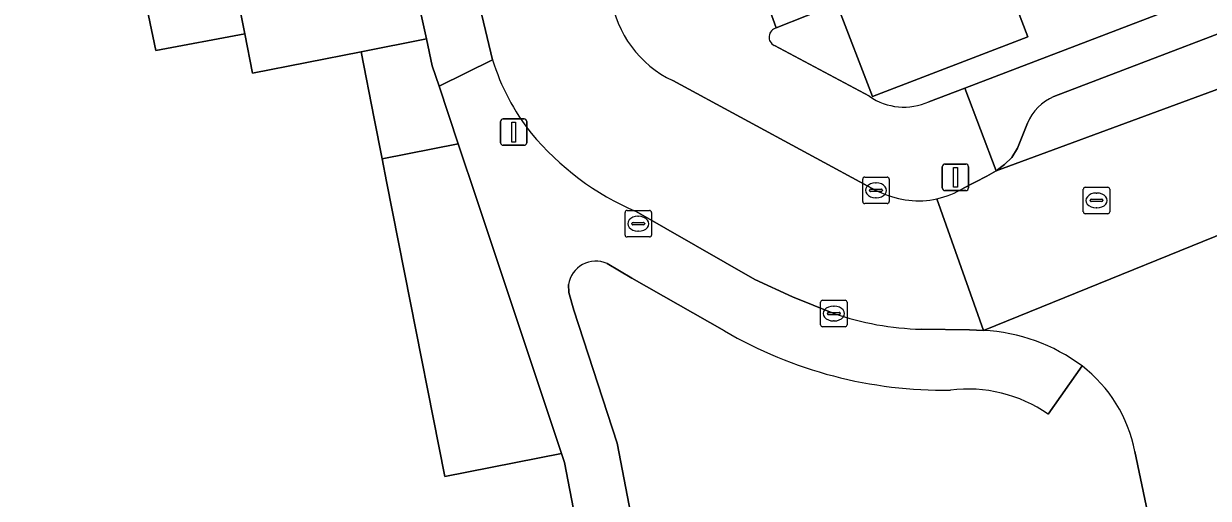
# Model space of a CAD drawing. Extents: x 159262 to 160143, y 383399 to 384319.
# Drawn here: x 159361.44 to 159406.24, y 383710.5 to 383728.43 of the extents above; entities that cross this region are included whole.
import ezdxf

# ---------------------------------------------------------------- set-up
doc = ezdxf.new("R2010")
doc.units = 0
for name, color, linetype in [('IMGEO_Erf', 7, 'Continuous'), ('IMGEO_Groenvoorziening', 7, 'Continuous'), ('IMGEO_Kolk', 7, 'Continuous'), ('IMGEO_Lichtmast', 7, 'Continuous'), ('IMGEO_Pand', 7, 'Continuous'), ('IMGEO_Parkeervlak_open', 7, 'Continuous'), ('IMGEO_Rijbaan_lokaal_open', 7, 'Continuous'), ('IMGEO_Rioolput', 7, 'Continuous'), ('IMGEO_Voetpad_open', 7, 'Continuous')]:
    doc.layers.add(name, color=color, linetype=linetype)

msp = doc.modelspace()

# ---------------------------------------------------------------- linework, layer by layer
at = {"layer": 'IMGEO_Erf'}
for points in [[(159351.446, 383675.234), (159386.849, 383686.19), (159381.893, 383711.852), (159381.778, 383712.195), (159377.368, 383711.323), (159375.842, 383719.035), (159375.163, 383722.468), (159374.993, 383723.328), (159374.691, 383724.853), (159374.193, 383727.372), (159370.092, 383726.561), (159369.797, 383728.052), (159366.431, 383727.422), (159365.715, 383730.856), (159368.719, 383731.446), (159365.154, 383750), (159362.754, 383762.488)], [(159406.26, 383754.07), (159402.913, 383752.769), (159403.795, 383750.447), (159399.944, 383748.986), (159395.928, 383747.461), (159395.071, 383749.719), (159391.588, 383748.365), (159392.669, 383745.544), (159393.75, 383742.722), (159394.832, 383739.901), (159395.913, 383737.08), (159396.994, 383734.258), (159398.075, 383731.437), (159399.417, 383727.934), (159393.534, 383725.68), (159392.192, 383729.183), (159389.893, 383728.272)], [(159395.668, 383725.482), (159397.024, 383726), (159410.124, 383731.006), (159460.07, 383750), (159471.013, 383754.202)], [(159389.825, 383727.605), (159393.419, 383725.689)]]:
    msp.add_lwpolyline(points, dxfattribs=at)
for centre, radius, start, end in [((159389.984, 383727.926), 0.358, 104.7629, 243.5948), ((159394.728, 383727.585), 2.304, 235.3862, 294.0963)]:
    msp.add_arc(centre, radius, start, end, dxfattribs=at)
at = {"layer": 'IMGEO_Groenvoorziening'}
for points in [[(159369.491, 383768.488), (159368.305, 383769.288), (159362.851, 383772.897), (159361.511, 383770.836), (159362.132, 383767.578), (159362.599, 383765.517), (159364.014, 383765.794), (159364.565, 383762.838), (159363.152, 383762.562), (159362.754, 383762.488), (159365.154, 383750), (159368.719, 383731.446), (159369.111, 383731.523), (159369.797, 383728.052), (159370.092, 383726.561), (159374.193, 383727.372), (159376.664, 383727.861), (159375.895, 383731.337), (159372.341, 383750), (159369.458, 383765.136)], [(159387.935, 383716.828), (159384.435, 383718.82), (159383.497, 383719.37)], [(159382.038, 383718.58), (159382.057, 383718.278), (159382.241, 383717.612), (159383.886, 383712.586), (159385.411, 383704.67), (159385.56, 383704.687), (159404.265, 383708.427), (159403.454, 383712.276)], [(159401.462, 383715.501), (159400.177, 383713.687)]]:
    msp.add_lwpolyline(points, dxfattribs=at)
for points in [[(159374.691, 383724.853), (159374.993, 383723.328), (159377.872, 383723.897), (159377.147, 383726.069), (159376.89, 383726.839), (159376.664, 383727.861), (159374.193, 383727.372)], [(159374.993, 383723.328), (159375.163, 383722.468), (159375.842, 383719.035), (159377.368, 383711.323), (159381.778, 383712.195), (159378.588, 383721.752), (159377.872, 383723.897)]]:
    msp.add_lwpolyline(points, close=True, dxfattribs=at)
for centre, radius, start, end in [((159383.068, 383718.42), 1.042, 65.677, 171.1911), ((159396.231, 383731.064), 16.477, 239.7681, 270.8958), ((159398.258, 383711.294), 5.288, 10.6986, 52.7066), ((159397.144, 383709.278), 5.351, 55.4782, 97.0349)]:
    msp.add_arc(centre, radius, start, end, dxfattribs=at)
at = {"layer": 'IMGEO_Kolk'}
for p, q in [((159393.168, 383721.711), (159393.168, 383722.563)), ((159393.243, 383722.637), (159394.095, 383722.637)), ((159393.656, 383722.417), (159393.681, 383722.417)), ((159394.169, 383722.563), (159394.169, 383721.711)), ((159393.427, 383722.131), (159393.427, 383722.143)), ((159393.865, 383722.094), (159393.467, 383722.094)), ((159393.47, 383722.18), (159393.868, 383722.18)), ((159393.679, 383721.857), (159393.654, 383721.857)), ((159393.911, 383722.143), (159393.911, 383722.131)), ((159394.095, 383721.637), (159393.243, 383721.637)), ((159391.576, 383717.056), (159391.576, 383717.908)), ((159391.651, 383717.982), (159392.503, 383717.982)), ((159392.064, 383717.762), (159392.089, 383717.762)), ((159392.577, 383717.908), (159392.577, 383717.056)), ((159391.835, 383717.476), (159391.835, 383717.488)), ((159392.273, 383717.439), (159391.875, 383717.439)), ((159391.878, 383717.525), (159392.276, 383717.525)), ((159392.319, 383717.488), (159392.319, 383717.476)), ((159392.503, 383716.982), (159391.651, 383716.982)), ((159392.087, 383717.202), (159392.062, 383717.202))]:
    msp.add_line(p, q, dxfattribs=at)
for points in [[(159393.168, 383721.711), (159393.168, 383722.563)], [(159393.243, 383722.637), (159394.095, 383722.637)], [(159394.169, 383722.563), (159394.169, 383721.711)], [(159394.095, 383721.637), (159393.243, 383721.637)], [(159391.576, 383717.056), (159391.576, 383717.908)], [(159391.651, 383717.982), (159392.503, 383717.982)], [(159392.577, 383717.908), (159392.577, 383717.056)], [(159392.503, 383716.982), (159391.651, 383716.982)]]:
    msp.add_lwpolyline(points, dxfattribs=at)
for centre, radius, start, end in [((159393.245, 383722.561), 0.0765, 91.552, 178.448), ((159393.245, 383722.561), 0.0765, 91.552, 178.448), ((159394.093, 383722.561), 0.0765, 1.552, 88.448), ((159394.093, 383722.561), 0.0765, 1.552, 88.448), ((159393.467, 383722.14), 0.0403, 85.8775, 175.7526), ((159393.464, 383722.13), 0.0366, 178.938, 274.7102), ((159393.868, 383722.137), 0.043, 264.8664, 352.4533), ((159393.872, 383722.142), 0.0386, 1.7309, 96.639), ((159393.245, 383721.713), 0.0765, 181.552, 268.448), ((159393.245, 383721.713), 0.0765, 181.552, 268.448), ((159394.093, 383721.713), 0.0765, 271.552, 358.448), ((159394.093, 383721.713), 0.0765, 271.552, 358.448), ((159391.653, 383717.906), 0.0765, 91.552, 178.448), ((159391.653, 383717.906), 0.0765, 91.552, 178.448), ((159392.501, 383717.906), 0.0765, 1.552, 88.448), ((159392.501, 383717.906), 0.0765, 1.552, 88.448), ((159391.875, 383717.485), 0.0403, 85.8775, 175.7526), ((159391.872, 383717.475), 0.0366, 178.938, 274.7102), ((159392.276, 383717.482), 0.043, 264.8664, 352.4533), ((159392.28, 383717.487), 0.0386, 1.7309, 96.639), ((159391.653, 383717.058), 0.0765, 181.552, 268.448), ((159391.653, 383717.058), 0.0765, 181.552, 268.448), ((159392.501, 383717.058), 0.0765, 271.552, 358.448), ((159392.501, 383717.058), 0.0765, 271.552, 358.448)]:
    msp.add_arc(centre, radius, start, end, dxfattribs=at)
for centre, major_axis, ratio, start_param, end_param in [((159393.655, 383722.137), (-0.387, 0.002), 0.722429, 4.712389, 7.853982), ((159393.68, 383722.137), (-0.39, 0.002), 0.717154, 1.570796, 4.712389), ((159392.063, 383717.482), (-0.387, 0.002), 0.722429, 4.712389, 7.853982), ((159392.088, 383717.482), (-0.39, 0.002), 0.717154, 1.570796, 4.712389)]:
    msp.add_ellipse(centre, major_axis=major_axis, ratio=ratio, start_param=start_param, end_param=end_param, dxfattribs=at)
at = {"layer": 'IMGEO_Lichtmast'}
for p, q in [((159379.472, 383723.937), (159379.472, 383724.737)), ((159379.472, 383724.737), (159379.472, 383723.937)), ((159379.572, 383724.837), (159380.362, 383724.837)), ((159380.362, 383724.837), (159379.572, 383724.837)), ((159380.462, 383724.737), (159380.462, 383723.937)), ((159380.462, 383723.937), (159380.462, 383724.737)), ((159380.362, 383723.837), (159379.572, 383723.837)), ((159379.572, 383723.837), (159380.362, 383723.837)), ((159396.278, 383723.127), (159397.068, 383723.127)), ((159397.068, 383723.127), (159396.278, 383723.127)), ((159396.178, 383722.227), (159396.178, 383723.027)), ((159396.178, 383723.027), (159396.178, 383722.227)), ((159397.168, 383723.027), (159397.168, 383722.227)), ((159397.168, 383722.227), (159397.168, 383723.027)), ((159397.068, 383722.127), (159396.278, 383722.127)), ((159396.278, 383722.127), (159397.068, 383722.127))]:
    msp.add_line(p, q, dxfattribs=at)
for points in [[(159379.892, 383724.712), (159380.042, 383724.712), (159380.042, 383723.962), (159379.892, 383723.962), (159379.892, 383724.712)], [(159396.598, 383723.002), (159396.748, 383723.002), (159396.748, 383722.252), (159396.598, 383722.252), (159396.598, 383723.002)]]:
    msp.add_lwpolyline(points, dxfattribs=at)
for centre, start, end in [((159379.572, 383724.737), 90, 180), ((159379.572, 383724.737), 90, 180), ((159380.362, 383724.737), 0, 90), ((159380.362, 383724.737), 360, 90), ((159379.572, 383723.937), 180, 270), ((159379.572, 383723.937), 180, 270), ((159380.362, 383723.937), 270, 0), ((159380.362, 383723.937), 270, 0), ((159396.278, 383723.027), 90, 180), ((159396.278, 383723.027), 90, 180), ((159397.068, 383723.027), 0, 90), ((159397.068, 383723.027), 360, 90), ((159396.278, 383722.227), 180, 270), ((159396.278, 383722.227), 180, 270), ((159397.068, 383722.227), 270, 0), ((159397.068, 383722.227), 270, 0)]:
    msp.add_arc(centre, 0.1, start, end, dxfattribs=at)
at = {"layer": 'IMGEO_Pand'}
for points in [[(159368.719, 383731.446), (159365.715, 383730.856), (159366.431, 383727.422), (159369.797, 383728.052), (159369.111, 383731.523)], [(159398.075, 383731.437), (159392.192, 383729.183), (159393.534, 383725.68), (159399.417, 383727.934)]]:
    msp.add_lwpolyline(points, close=True, dxfattribs=at)
at = {"layer": 'IMGEO_Parkeervlak_open'}
for points in [[(159399.395, 383724.672), (159399.019, 383723.733), (159398.805, 383723.383), (159398.531, 383723.111), (159398.217, 383722.877), (159411.345, 383727.703), (159442.504, 383739.494), (159455.22, 383744.304), (159467.247, 383749.189), (159469.341, 383750), (159470.356, 383750.393), (159471.199, 383750.751), (159470.54, 383750.931), (159469.353, 383751.428)], [(159468.387, 383751.443), (159464.616, 383750), (159454.522, 383746.137), (159410.572, 383729.568), (159400.396, 383725.675)]]:
    msp.add_lwpolyline(points, dxfattribs=at)
msp.add_arc((159401.122, 383723.95), 1.872, 112.8115, 157.3029, dxfattribs=at)
at = {"layer": 'IMGEO_Rijbaan_lokaal_open'}
for points in [[(159371.76, 383765.311), (159371.919, 383764.35), (159372.557, 383760.833), (159374.636, 383750), (159375.788, 383743.999), (159377.881, 383732.974), (159378.274, 383730.973), (159378.426, 383730.192), (159379.171, 383727.071)], [(159455.728, 383739.168), (159470.6, 383745.091), (159473.29, 383746.085), (159471.773, 383750), (159471.442, 383750.854), (159471.199, 383750.751), (159470.356, 383750.393), (159469.341, 383750), (159467.247, 383749.189), (159455.22, 383744.304), (159442.504, 383739.494), (159411.345, 383727.703), (159398.217, 383722.877), (159397.865, 383722.666), (159396.984, 383722.218)], [(159395.971, 383721.817), (159397.735, 383716.845), (159409.981, 383721.799), (159412.048, 383722.605), (159455.728, 383739.168)], [(159393.884, 383722.043), (159393.665, 383722.136), (159385.984, 383726.28)], [(159395.381, 383716.89), (159397.207, 383716.867), (159397.735, 383716.845), (159395.971, 383721.817)], [(159409.981, 383721.799), (159397.735, 383716.845)], [(159384.601, 383721.337), (159389.088, 383718.774), (159390.515, 383718.108), (159392.073, 383717.483)], [(159403.454, 383712.276), (159404.265, 383708.427), (159405.278, 383703.443), (159402.35, 383702.849), (159389.648, 383700.331), (159386.538, 383699.694), (159387.647, 383693.997), (159390.753, 383694.583), (159403.928, 383697.198), (159404.986, 383692.213), (159405.496, 383689.81), (159406.228, 383686.383), (159413.36, 383653.433), (159413.503, 383652.729), (159414.005, 383650.384), (159414.554, 383648.128)]]:
    msp.add_lwpolyline(points, dxfattribs=at)
for centre, radius, start, end in [((159387.772, 383730.042), 4.166, 188.3376, 244.5733), ((159387.178, 383729.501), 8.368, 196.8844, 218.44), ((159388.737, 383731.042), 10.55, 219.7288, 246.915), ((159395.263, 383725.086), 3.345, 282.2227, 300.97), ((159395.267, 383725.066), 3.325, 245.4156, 282.2236), ((159395.671, 383728.031), 11.144, 251.1647, 268.5092), ((159397.38, 383710.02), 6.834, 53.3212, 87.019), ((159398.258, 383711.294), 5.288, 10.6986, 52.7066)]:
    msp.add_arc(centre, radius, start, end, dxfattribs=at)
at = {"layer": 'IMGEO_Rioolput'}
for p, q in [((159401.586, 383722.255), (159402.438, 383722.255)), ((159401.511, 383721.329), (159401.511, 383722.181)), ((159401.813, 383721.798), (159402.211, 383721.798)), ((159401.999, 383722.035), (159402.024, 383722.035)), ((159402.512, 383722.181), (159402.512, 383721.329)), ((159384.254, 383721.375), (159385.106, 383721.375)), ((159401.77, 383721.749), (159401.77, 383721.761)), ((159402.208, 383721.712), (159401.81, 383721.712)), ((159402.022, 383721.475), (159401.997, 383721.475)), ((159402.254, 383721.761), (159402.254, 383721.749)), ((159384.179, 383720.449), (159384.179, 383721.301)), ((159384.438, 383720.869), (159384.438, 383720.881)), ((159384.481, 383720.918), (159384.879, 383720.918)), ((159384.667, 383721.155), (159384.692, 383721.155)), ((159384.922, 383720.881), (159384.922, 383720.869)), ((159385.18, 383721.301), (159385.18, 383720.449)), ((159402.438, 383721.255), (159401.586, 383721.255)), ((159384.876, 383720.832), (159384.478, 383720.832)), ((159384.69, 383720.595), (159384.665, 383720.595)), ((159385.106, 383720.375), (159384.254, 383720.375))]:
    msp.add_line(p, q, dxfattribs=at)
for points in [[(159401.586, 383722.255), (159402.438, 383722.255)], [(159401.511, 383721.329), (159401.511, 383722.181)], [(159402.512, 383722.181), (159402.512, 383721.329)], [(159384.254, 383721.375), (159385.106, 383721.375)], [(159384.179, 383720.449), (159384.179, 383721.301)], [(159385.18, 383721.301), (159385.18, 383720.449)], [(159402.438, 383721.255), (159401.586, 383721.255)], [(159385.106, 383720.375), (159384.254, 383720.375)]]:
    msp.add_lwpolyline(points, dxfattribs=at)
for centre, radius, start, end in [((159401.588, 383722.179), 0.0765, 91.552, 178.448), ((159401.588, 383722.179), 0.0765, 91.552, 178.448), ((159402.436, 383722.179), 0.0765, 1.552, 88.448), ((159402.436, 383722.179), 0.0765, 1.552, 88.448), ((159401.81, 383721.758), 0.0403, 85.8775, 175.7526), ((159402.215, 383721.76), 0.0386, 1.7309, 96.639), ((159384.256, 383721.299), 0.0765, 91.552, 178.448), ((159384.256, 383721.299), 0.0765, 91.552, 178.448), ((159385.104, 383721.299), 0.0765, 1.552, 88.448), ((159385.104, 383721.299), 0.0765, 1.552, 88.448), ((159401.588, 383721.331), 0.0765, 181.552, 268.448), ((159401.588, 383721.331), 0.0765, 181.552, 268.448), ((159401.807, 383721.748), 0.0366, 178.938, 274.7102), ((159402.211, 383721.755), 0.043, 264.8664, 352.4533), ((159402.436, 383721.331), 0.0765, 271.552, 358.448), ((159402.436, 383721.331), 0.0765, 271.552, 358.448), ((159384.478, 383720.878), 0.0403, 85.8775, 175.7526), ((159384.475, 383720.868), 0.0366, 178.938, 274.7102), ((159384.879, 383720.875), 0.043, 264.8664, 352.4533), ((159384.883, 383720.88), 0.0386, 1.7309, 96.639), ((159384.256, 383720.451), 0.0765, 181.552, 268.448), ((159384.256, 383720.451), 0.0765, 181.552, 268.448), ((159385.104, 383720.451), 0.0765, 271.552, 358.448), ((159385.104, 383720.451), 0.0765, 271.552, 358.448)]:
    msp.add_arc(centre, radius, start, end, dxfattribs=at)
for centre, major_axis, ratio, start_param, end_param in [((159401.998, 383721.755), (-0.387, 0.002), 0.722429, 4.712389, 7.853982), ((159402.023, 383721.755), (-0.39, 0.002), 0.717154, 1.570796, 4.712389), ((159384.666, 383720.875), (-0.387, 0.002), 0.722429, 4.712389, 7.853982), ((159384.691, 383720.875), (-0.39, 0.002), 0.717154, 1.570796, 4.712389)]:
    msp.add_ellipse(centre, major_axis=major_axis, ratio=ratio, start_param=start_param, end_param=end_param, dxfattribs=at)
at = {"layer": 'IMGEO_Voetpad_open'}
for points in [[(159369.458, 383765.136), (159372.341, 383750), (159375.895, 383731.337), (159376.664, 383727.861), (159376.89, 383726.839), (159377.147, 383726.069), (159379.171, 383727.071), (159378.426, 383730.192), (159378.274, 383730.973), (159377.881, 383732.974), (159375.788, 383743.999)], [(159471.013, 383754.202), (159460.07, 383750), (159410.124, 383731.006), (159397.024, 383726), (159398.217, 383722.877), (159398.531, 383723.111), (159398.805, 383723.383), (159399.019, 383723.733), (159399.395, 383724.672)], [(159400.396, 383725.675), (159410.572, 383729.568), (159454.522, 383746.137), (159464.616, 383750), (159468.387, 383751.443)], [(159389.893, 383728.272), (159383.732, 383745.39)], [(159393.419, 383725.689), (159389.825, 383727.605)], [(159379.171, 383727.071), (159377.147, 383726.069), (159377.872, 383723.897), (159378.588, 383721.752), (159381.778, 383712.195), (159381.893, 383711.852), (159386.849, 383686.19), (159387.244, 383684.145), (159404.538, 383689.507), (159405.496, 383689.81), (159404.986, 383692.213), (159388.611, 383689), (159387.647, 383693.997), (159386.538, 383699.694), (159385.56, 383704.687), (159385.411, 383704.67), (159383.886, 383712.586), (159382.241, 383717.612), (159382.057, 383718.278), (159382.038, 383718.58)], [(159385.984, 383726.28), (159393.665, 383722.136), (159393.884, 383722.043)], [(159396.984, 383722.218), (159397.865, 383722.666), (159398.217, 383722.877), (159397.024, 383726), (159395.668, 383725.482)], [(159392.073, 383717.483), (159390.515, 383718.108), (159389.088, 383718.774), (159384.601, 383721.337)], [(159383.497, 383719.37), (159384.435, 383718.82), (159387.935, 383716.828)], [(159397.735, 383716.845), (159397.207, 383716.867), (159395.381, 383716.89)], [(159400.177, 383713.687), (159401.462, 383715.501)]]:
    msp.add_lwpolyline(points, dxfattribs=at)
msp.add_lwpolyline([(159389.893, 383728.272), (159392.192, 383729.183), (159391.111, 383732.004), (159390.03, 383734.825), (159388.949, 383737.647), (159387.867, 383740.468), (159386.786, 383743.289), (159385.705, 383746.111), (159383.732, 383745.39)], close=True, dxfattribs=at)
for centre, radius, start, end in [((159387.772, 383730.042), 4.166, 188.3376, 244.5733), ((159389.984, 383727.926), 0.358, 104.7629, 243.5948), ((159387.178, 383729.501), 8.368, 196.8844, 218.44), ((159394.728, 383727.585), 2.304, 235.3862, 294.0963), ((159401.122, 383723.95), 1.872, 112.8115, 157.3029), ((159388.737, 383731.042), 10.55, 219.7288, 246.915), ((159395.263, 383725.086), 3.345, 282.2227, 300.97), ((159395.267, 383725.066), 3.325, 245.4156, 282.2236), ((159383.068, 383718.42), 1.042, 65.677, 171.1911), ((159395.671, 383728.031), 11.144, 251.1647, 268.5092), ((159397.38, 383710.02), 6.834, 53.3212, 87.019), ((159396.231, 383731.064), 16.477, 239.7681, 270.8958), ((159397.144, 383709.278), 5.351, 55.4782, 97.0349)]:
    msp.add_arc(centre, radius, start, end, dxfattribs=at)

doc.saveas('drawing.dxf')
